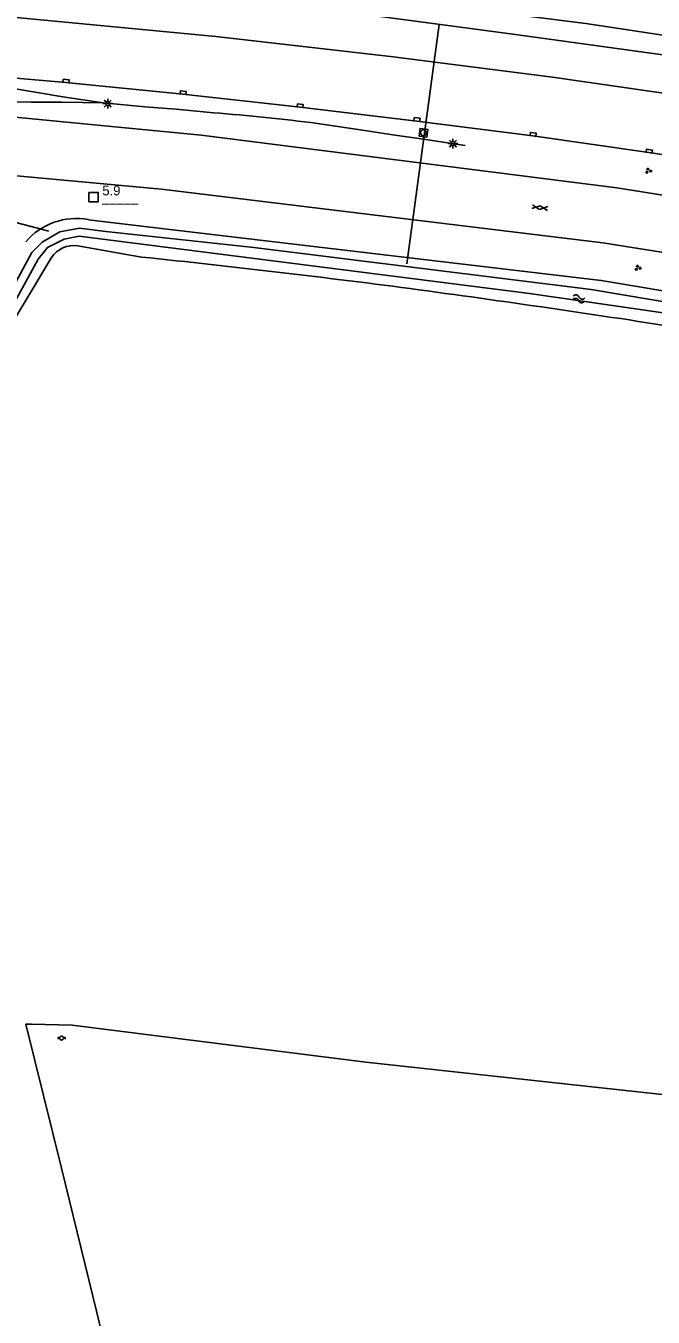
# Model space of a CAD drawing. Extents: x 133000 to 136000, y 400500 to 403500.
# Drawn here: x 134221.9 to 134302.6, y 401012.6 to 401178.4 of the extents above; entities that cross this region are included whole.
import ezdxf

# ---------------------------------------------------------------- set-up
doc = ezdxf.new("R2010")
doc.units = 0
for name, color, linetype in [('gg-afsc-draadraster', 7, 'Continuous'), ('gg-knt-bronhoudergrens', 7, 'Continuous'), ('gg-knt-verharding', 7, 'Continuous'), ('gg-kntw-bovenkant insteek waterloop', 7, 'Continuous'), ('gg-kntw-waterlijn', 7, 'Continuous'), ('gg-kwrk-duiker nz buis', 7, 'Continuous'), ('gt-anno-nummer hm paal', 7, 'Continuous'), ('gt-knt-geleideconstructie', 7, 'Continuous'), ('gt-symb-gesloten verharding', 7, 'Continuous'), ('gt-symb-groenvak', 7, 'Continuous'), ('gt-symb-hm paal', 7, 'Continuous'), ('gt-symb-kolk', 7, 'Continuous'), ('gt-symb-lichtmast', 7, 'Continuous'), ('gt-symb-peilbuis', 7, 'Continuous'), ('gt-symb-rioolschacht', 7, 'Continuous'), ('gt-symb-watersymbool', 7, 'Continuous')]:
    doc.layers.add(name, color=color, linetype=linetype)

# ---------------------------------------------------------------- blocks, each defined once
blk = doc.blocks.new('gt0-LMAST')
at = {"layer": 'gt-symb-lichtmast'}
for p, q in [((-0.18, 0.17), (-0.45, 0.44)), ((-0.01, 0.25), (-0.01, 0.62)), ((0.17, 0.17), (0.44, 0.44)), ((-0.26, 0), (-0.63, 0)), ((-0.18, -0.18), (-0.45, -0.45)), ((-0.01, -0.25), (-0.01, -0.63)), ((0.44, -0.45), (0.17, -0.18)), ((0.24, 0), (0.62, 0))]:
    blk.add_line(p, q, dxfattribs=at)
blk.add_circle((-0.01, 0), 0.25, dxfattribs=at)
blk = doc.blocks.new('gt0-KOLK')
at = {"layer": 'gt-symb-kolk'}
blk.add_lwpolyline([(0, 0), (0.38, 0), (0.38, 0.4), (-0.37, 0.4), (-0.37, 0), (0, 0)], dxfattribs=at)
blk = doc.blocks.new('gt0-GRVAK')
at = {"layer": 'gt-symb-groenvak'}
for p, q in [((-0.11, 0.19), (-0.23, 0.24)), ((-0.18, 0.15), (0.09, 0.15)), ((-0.09, 0.21), (-0.16, 0.32)), ((-0.05, 0.21), (-0.05, 0.39)), ((0, 0.21), (0.06, 0.32)), ((0.01, 0.19), (0.13, 0.24)), ((0.26, -0.05), (0.2, 0.06)), ((0.3, -0.05), (0.3, 0.13)), ((0.35, -0.05), (0.41, 0.06)), ((-0.25, -0.23), (-0.36, -0.18)), ((-0.32, -0.26), (-0.05, -0.26)), ((-0.23, -0.21), (-0.29, -0.1)), ((-0.18, -0.2), (-0.18, -0.02)), ((-0.14, -0.21), (-0.07, -0.1)), ((-0.12, -0.23), (0, -0.18)), ((0.24, -0.07), (0.12, -0.02)), ((0.17, -0.11), (0.44, -0.11)), ((0.37, -0.07), (0.49, -0.02))]:
    blk.add_line(p, q, dxfattribs=at)
blk = doc.blocks.new('gt0-GESVH1')
at = {"layer": 'gt-symb-gesloten verharding'}
for p, q in [((-0.99, -0.26), (0.01, 0.24)), ((0.01, -0.26), (-0.99, 0.24)), ((0.01, 0.24), (1.01, -0.26)), ((1.01, 0.24), (0.01, -0.26))]:
    blk.add_line(p, q, dxfattribs=at)
blk = doc.blocks.new('gt0-RS')
at = {"layer": 'gt-symb-rioolschacht'}
blk.add_lwpolyline([(-0.5, -0.5), (0.5, -0.5), (0.5, 0.5), (-0.5, 0.5)], close=True, dxfattribs=at)
blk.add_circle((0, 0), 0.375, dxfattribs=at)
blk = doc.blocks.new('gt0-HMpaal')
at = {"layer": 'gt-symb-hm paal'}
blk.add_lwpolyline([(-0.6, 0.6), (0.6, 0.6), (0.6, -0.6), (-0.6, -0.6)], close=True, dxfattribs=at)
blk = doc.blocks.new('gt0-PBUIS')
at = {"layer": 'gt-symb-peilbuis'}
blk.add_circle((0, 0), 0.25, dxfattribs=at)
for centre, start, end in [((-0.21, 0), 141.9073, 218.0927), ((0.21, 0), 321.9073, 38.0927)]:
    blk.add_arc(centre, 0.243, start, end, dxfattribs=at)
blk = doc.blocks.new('gt0-WA')
at = {"layer": 'gt-symb-watersymbool'}
for centre, start, end in [((-0.32, 0.02), 28.0725, 151.9275), ((0.43, 0.42), 208.0725, 331.9275), ((-0.32, -0.43), 28.0725, 151.9275), ((0.43, -0.03), 208.0725, 331.9275)]:
    blk.add_arc(centre, 0.425, start, end, dxfattribs=at)

msp = doc.modelspace()

# ---------------------------------------------------------------- linework, layer by layer
at = {"layer": 'gg-afsc-draadraster'}
msp.add_lwpolyline([(134227.91, 401050.08), (134265.62, 401045.32), (134328.85, 401038.44), (134331.09, 401038.17)], dxfattribs=at)
at = {"layer": 'gg-knt-bronhoudergrens'}
msp.add_lwpolyline([(134238.15, 400977.63), (134237.05, 400988.36), (134231.09, 401013.17), (134226.52, 401031.69), (134221.96, 401050.22), (134222.67, 401050.2), (134227.91, 401050.08)], dxfattribs=at)
at = {"layer": 'gg-knt-verharding'}
for points in [[(134469.21, 401135.11), (134447.39, 401140.88), (134423.55, 401146.77), (134399.36, 401152.28), (134376.7, 401157.1), (134353.62, 401161.58), (134330.35, 401165.64), (134310.39, 401168.83), (134289.62, 401171.85), (134268.79, 401174.48), (134246.37, 401177.06), (134217.07, 401179.86)], [(134466.25, 401127.76), (134452.28, 401131.5), (134437.23, 401135.37), (134422.21, 401139.05), (134407.27, 401142.51), (134392.18, 401145.84), (134377.26, 401148.96), (134362.12, 401151.96), (134347.16, 401154.74), (134332.12, 401157.39), (134317.08, 401159.86), (134302.02, 401162.15), (134287.1, 401164.29), (134272.17, 401166.21), (134257.18, 401167.98), (134242.13, 401169.67), (134227.09, 401171.15), (134213.26, 401172.35)], [(134210.75, 401167.66), (134244.46, 401164.38), (134297.88, 401157.65), (134336.32, 401151.51), (134370.15, 401145.23), (134424.79, 401133.18), (134461.82, 401123.69), (134464.32, 401122.98)], [(134207.2, 401160.4), (134239.36, 401157.47), (134296.09, 401150.56), (134334.84, 401144.39), (134364.84, 401138.82), (134422.97, 401126.18), (134459.31, 401116.9), (134461.61, 401116.24)]]:
    msp.add_lwpolyline(points, dxfattribs=at)
at = {"layer": 'gg-kntw-bovenkant insteek waterloop'}
msp.add_line((134228.61, 401150.18), (134236.8, 401148.74), dxfattribs=at)
for points in [[(134471.03, 401139.63), (134450.12, 401145.22), (134425.75, 401150.92), (134399.54, 401157.37), (134373.81, 401162.78), (134335.94, 401169.63), (134309.99, 401173.85), (134284.23, 401177.41), (134257.86, 401180.92), (134242.23, 401183.14)], [(134459.81, 401111.77), (134458.09, 401112.27), (134421.79, 401121.48), (134363.64, 401134.02), (134334.02, 401139.35), (134295.88, 401145.73), (134239.37, 401152.4), (134229.98, 401153.54)], [(134156.36, 401033.95), (134178.49, 401070.5), (134195.96, 401099.84), (134225.24, 401148.67)]]:
    msp.add_lwpolyline(points, dxfattribs=at)
for centre, radius, start, end in [((134228.42, 401145.14), 8.55, 79.4578, 139.3902), ((134228.13, 401146.75), 3.47, 82.069, 146.4289), ((134102.36, 399854.47), 1301.24, 82.48883, 84.06987), ((134060.29, 399570.12), 1588.65, 81.01043, 82.3253)]:
    msp.add_arc(centre, radius, start, end, dxfattribs=at)
at = {"layer": 'gg-kntw-waterlijn'}
for points in [[(134483.06, 401138.45), (134471.21, 401141.9), (134454.43, 401146.44), (134436.36, 401151.32), (134414.08, 401156.35), (134391.8, 401161.38), (134376.26, 401164.53), (134360.47, 401167.74), (134348, 401169.94), (134330.17, 401173.08), (134311.43, 401176.07), (134293.9, 401178.73), (134272.1, 401181.48), (134257.38, 401183.34), (134241.65, 401184.98), (134241.86, 401186.44)], [(134220.7, 401145.59), (134222.74, 401149.31), (134224.05, 401150.66), (134226.3, 401151.96), (134228.85, 401152.47), (134232.22, 401152.04), (134251.23, 401149.96), (134294.59, 401144.56), (134330.46, 401138.52)], [(134307.08, 401141.09), (134286.68, 401144.07), (134269.48, 401146.26), (134228.81, 401151.44), (134226.89, 401151.02), (134224.75, 401149.95), (134223.54, 401148.48), (134219.45, 401141.03)]]:
    msp.add_lwpolyline(points, dxfattribs=at)
at = {"layer": 'gg-kwrk-duiker nz buis'}
for p, q in [((134275.06, 401178.63), (134270.89, 401147.87)), ((134224.91, 401152.05), (134206.96, 401156.83))]:
    msp.add_line(p, q, dxfattribs=at)
at = {"layer": 'gt-knt-geleideconstructie'}
for points in [[(134191.02, 401170.19), (134197.68, 401169.72), (134210.59, 401168.66), (134215.99, 401168.68), (134222.65, 401168.62), (134226.59, 401168.64), (134231.89, 401168.54), (134226.69, 401169.33), (134220.12, 401170.44), (134212.28, 401171.82), (134200.5, 401172.91), (134196.49, 401173.1), (134192.66, 401173.25), (134188.65, 401173.38), (134184.59, 401173.39), (134179.3, 401173.28), (134175.2, 401173.13), (134172.43, 401172.94)], [(134231.89, 401168.54), (134237.24, 401168.04), (134241.26, 401167.74), (134245.21, 401167.35)], [(134258.58, 401166.01), (134265.19, 401165.02), (134269.11, 401164.43), (134273.05, 401163.9), (134278.41, 401163.07)]]:
    msp.add_lwpolyline(points, dxfattribs=at)
msp.add_arc((134222.95, 400877.64), 290.56, 82.9583, 85.6069, dxfattribs=at)

# ---------------------------------------------------------------- block references
at = {"layer": 'gt-symb-gesloten verharding', "rotation": 172.81812146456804}
msp.add_blockref('gt0-GESVH1', (134288.01, 401155.08), dxfattribs=at)
at = {"layer": 'gt-symb-groenvak'}
for p in [(134301.93, 401159.83), (134300.58, 401147.35)]:
    msp.add_blockref('gt0-GRVAK', p, dxfattribs=at)
at = {"layer": 'gt-symb-hm paal'}
msp.add_blockref('gt0-HMpaal', (134230.66, 401156.44), dxfattribs=at)
at = {"layer": 'gt-symb-kolk'}
for p, rotation in [((134227.09, 401171.15), -5.625060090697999), ((134242.13, 401169.67), -6.428747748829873), ((134257.18, 401167.98), -6.719879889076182), ((134272.17, 401166.21), -7.295560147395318), ((134287.1, 401164.29), -8.16250946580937), ((134302.02, 401162.15), -8.62422873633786)]:
    msp.add_blockref('gt0-KOLK', p, dxfattribs=dict(at, rotation=rotation))
at = {"layer": 'gt-symb-lichtmast'}
for p in [(134232.48, 401168.46), (134276.84, 401163.32)]:
    msp.add_blockref('gt0-LMAST', p, dxfattribs=at)
at = {"layer": 'gt-symb-peilbuis'}
msp.add_blockref('gt0-PBUIS', (134226.54, 401048.42), dxfattribs=at)
at = {"layer": 'gt-symb-rioolschacht', "rotation": -7.99231392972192}
msp.add_blockref('gt0-RS', (134273.04, 401164.7), dxfattribs=at)
at = {"layer": 'gt-symb-watersymbool', "rotation": -8.567589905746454}
msp.add_blockref('gt0-WA', (134292.94, 401143.39), dxfattribs=at)

# ---------------------------------------------------------------- texts
at = {"layer": 'gt-anno-nummer hm paal'}
msp.add_text('5.9', height=1.25, dxfattribs=at).set_placement((134231.78, 401156.66))
at = {"layer": 'gt-symb-hm paal'}
msp.add_text('_____', height=1.25, dxfattribs=at).set_placement((134231.74, 401155.83))

doc.saveas('drawing.dxf')
